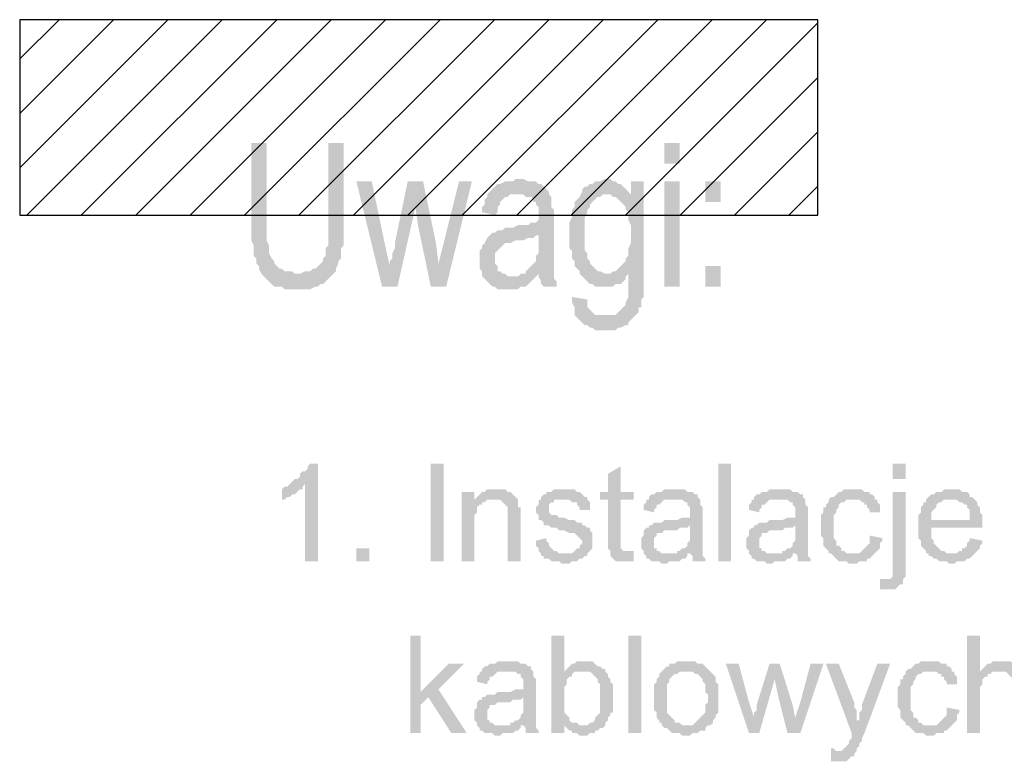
# Model space of a CAD drawing. Header units: millimetres. Extents: x -523 to 1404227, y -783705 to 1038705.
# Tile 323 of 508: x 514514 to 516139, y 221401 to 222625. Entities that reach past the tile are written whole.
import ezdxf

# ---------------------------------------------------------------- set-up
doc = ezdxf.new("R2010")
doc.units = ezdxf.units.MM
doc.linetypes.add('ACAD_ISO08W100', pattern=[36, 24, -3, 6, -3])
doc.layers.add('!!ELEKTRYKA', color=7, linetype='Continuous')

msp = doc.modelspace()

# ---------------------------------------------------------------- hatches: boundary and pattern name
at = {"layer": '!!ELEKTRYKA', "ltscale": 100}
h = msp.add_hatch(dxfattribs=at)
h.set_pattern_fill('ANSI31', color=252, scale=20)
h.set_pattern_definition([(45, (260716.517, 193448.47), (-44.90128, 44.90128), [])])
h.paths.add_polyline_path([(515830.98, 222625.05), (514514.25, 222625.05), (514514.25, 222302.58), (515830.98, 222302.58)])
at = {"layer": '!!ELEKTRYKA', "linetype": 'ACAD_ISO08W100'}
for points in [[(514921.58, 222421.63), (514896.17, 222421.63), (514896.17, 222260.76), (514900.41, 222252.29), (514900.41, 222248.06), (514900.41, 222239.59), (514900.41, 222235.36), (514904.64, 222231.13), (514904.64, 222222.66), (514904.64, 222222.66), (514908.88, 222218.42), (514908.88, 222214.19), (514913.11, 222205.72), (514972.38, 222205.72), (514968.14, 222205.72), (514963.91, 222209.96), (514955.44, 222209.96), (514951.21, 222209.96), (514946.98, 222214.19), (514942.74, 222214.19), (514938.51, 222218.42), (514934.28, 222222.66), (514934.28, 222226.89), (514930.04, 222231.13), (514925.81, 222239.59), (514925.81, 222243.83), (514925.81, 222248.06), (514925.81, 222252.29), (514921.58, 222260.76), (514921.58, 222269.23), (514921.58, 222277.69), (514921.58, 222286.16)], [(515048.58, 222421.63), (515023.18, 222421.63), (515023.18, 222252.29), (515018.94, 222248.06), (515018.94, 222239.59), (515018.94, 222235.36), (515014.71, 222231.13), (515014.71, 222226.89), (515010.48, 222222.66), (515010.48, 222222.66), (515006.24, 222218.42), (515002.01, 222214.19), (514997.78, 222214.19), (514993.54, 222209.96), (514989.31, 222209.96), (514985.08, 222209.96), (514976.61, 222205.72), (514972.38, 222205.72), (514913.11, 222205.72), (514917.34, 222201.49), (514921.58, 222197.26), (514925.81, 222193.02), (514930.04, 222188.79), (514930.04, 222188.79), (514934.28, 222184.56), (514938.51, 222184.56), (514946.98, 222184.56), (514951.21, 222180.32), (514955.44, 222180.32), (514959.68, 222180.32), (514968.14, 222180.32), (514972.38, 222180.32), (514976.61, 222180.32), (514985.08, 222180.32), (514989.31, 222180.32), (514993.54, 222180.32), (515002.01, 222184.56), (515006.24, 222184.56), (515010.48, 222188.79), (515014.71, 222188.79), (515018.94, 222193.02), (515018.94, 222193.02), (515023.18, 222197.26), (515027.41, 222201.49), (515031.65, 222205.72), (515035.88, 222209.96), (515035.88, 222214.19), (515040.11, 222222.66), (515040.11, 222226.89), (515044.35, 222231.13), (515044.35, 222235.36), (515044.35, 222239.59), (515044.35, 222248.06), (515048.58, 222252.29), (515048.58, 222260.76), (515048.58, 222269.23), (515048.58, 222277.69), (515048.58, 222286.16)], [(515095.15, 222358.13), (515069.75, 222358.13), (515112.08, 222184.56), (515124.78, 222218.42), (515116.31, 222256.53)], [(515179.82, 222358.13), (515154.41, 222358.13), (515133.25, 222256.53), (515133.25, 222248.06), (515129.01, 222239.59), (515129.01, 222231.13), (515124.78, 222226.89), (515124.78, 222222.66), (515124.78, 222218.42), (515112.08, 222184.56), (515137.48, 222184.56), (515167.12, 222315.79)], [(515179.82, 222358.13), (515167.12, 222315.79), (515171.35, 222286.16), (515192.52, 222184.56), (515205.22, 222222.66), (515200.98, 222256.53)], [(515260.25, 222358.13), (515239.08, 222358.13), (515213.68, 222256.53), (515205.22, 222222.66), (515192.52, 222184.56), (515217.92, 222184.56)], [(515340.69, 222362.36), (515340.69, 222362.36), (515332.22, 222362.36), (515327.99, 222358.13), (515323.75, 222358.13), (515319.52, 222358.13), (515315.29, 222358.13), (515306.82, 222353.89), (515302.59, 222353.89), (515298.35, 222349.66), (515294.12, 222345.43), (515289.88, 222341.19), (515285.65, 222336.96), (515336.45, 222336.96), (515340.69, 222336.96), (515344.92, 222336.96), (515349.15, 222332.73), (515357.62, 222332.73), (515361.85, 222328.49), (515361.85, 222324.26), (515366.09, 222324.26), (515366.09, 222320.03), (515370.32, 222315.79), (515370.32, 222307.33), (515370.32, 222298.86), (515370.32, 222298.86), (515370.32, 222294.63), (515370.32, 222294.63), (515366.09, 222290.39), (515361.85, 222290.39), (515357.62, 222290.39), (515353.39, 222286.16), (515349.15, 222286.16), (515340.69, 222286.16), (515336.45, 222286.16), (515327.99, 222281.93), (515323.75, 222281.93), (515315.29, 222281.93), (515311.05, 222277.69), (515306.82, 222277.69), (515302.59, 222277.69), (515298.35, 222273.46), (515294.12, 222273.46), (515370.32, 222269.23), (515370.32, 222260.76), (515370.32, 222256.53), (515370.32, 222248.06), (515370.32, 222239.59), (515366.09, 222235.36), (515366.09, 222231.13), (515366.09, 222226.89), (515361.85, 222222.66), (515357.62, 222218.42), (515353.39, 222214.19), (515349.15, 222209.96), (515349.15, 222205.72), (515340.69, 222205.72), (515370.32, 222205.72), (515370.32, 222201.49), (515374.55, 222193.02), (515374.55, 222188.79), (515378.79, 222184.56), (515399.95, 222184.56), (515399.95, 222184.56), (515399.95, 222193.02), (515395.72, 222197.26), (515395.72, 222205.72), (515395.72, 222205.72), (515395.72, 222209.96), (515395.72, 222214.19), (515395.72, 222222.66), (515395.72, 222226.89), (515395.72, 222235.36), (515395.72, 222243.83), (515395.72, 222256.53), (515395.72, 222294.63), (515395.72, 222294.63), (515395.72, 222303.09), (515395.72, 222311.56), (515391.49, 222315.79), (515391.49, 222324.26), (515391.49, 222324.26), (515391.49, 222332.73), (515387.25, 222336.96), (515387.25, 222341.19), (515383.02, 222345.43), (515378.79, 222349.66), (515374.55, 222353.89), (515370.32, 222353.89), (515366.09, 222358.13), (515361.85, 222358.13), (515357.62, 222358.13), (515353.39, 222358.13), (515344.92, 222362.36)], [(515480.39, 222362.36), (515480.39, 222362.36), (515471.92, 222358.13), (515463.46, 222358.13), (515459.22, 222353.89), (515454.99, 222353.89), (515450.76, 222349.66), (515446.52, 222349.66), (515442.29, 222345.43), (515442.29, 222341.19), (515484.62, 222336.96), (515484.62, 222336.96), (515488.86, 222336.96), (515493.09, 222332.73), (515522.72, 222336.96), (515522.72, 222336.96), (515518.49, 222341.19), (515514.26, 222345.43), (515510.02, 222349.66), (515505.79, 222353.89), (515501.56, 222353.89), (515497.32, 222358.13), (515493.09, 222358.13), (515488.86, 222362.36)], [(515543.89, 222358.13), (515522.72, 222358.13), (515522.72, 222336.96), (515493.09, 222332.73), (515497.32, 222332.73), (515501.56, 222328.49), (515505.79, 222324.26), (515510.02, 222320.03), (515514.26, 222315.79), (515514.26, 222311.56), (515518.49, 222307.33), (515518.49, 222298.86), (515518.49, 222294.63), (515522.72, 222286.16), (515522.72, 222281.93), (515522.72, 222273.46), (515522.72, 222264.99), (515522.72, 222256.53), (515518.49, 222248.06), (515518.49, 222243.83), (515518.49, 222235.36), (515514.26, 222231.13), (515514.26, 222226.89), (515510.02, 222222.66), (515505.79, 222218.42), (515501.56, 222214.19), (515497.32, 222209.96), (515493.09, 222209.96), (515488.86, 222205.72), (515484.62, 222205.72), (515543.89, 222205.72)], [(515442.29, 222341.19), (515438.06, 222332.73), (515433.82, 222328.49), (515429.59, 222324.26), (515429.59, 222315.79), (515429.59, 222315.79), (515425.36, 222311.56), (515425.36, 222303.09), (515425.36, 222298.86), (515421.12, 222290.39), (515421.12, 222286.16), (515421.12, 222277.69), (515421.12, 222269.23), (515421.12, 222269.23), (515421.12, 222264.99), (515421.12, 222256.53), (515421.12, 222248.06), (515425.36, 222243.83), (515425.36, 222235.36), (515425.36, 222231.13), (515429.59, 222226.89), (515429.59, 222218.42), (515433.82, 222214.19), (515438.06, 222209.96), (515438.06, 222205.72), (515442.29, 222201.49), (515446.52, 222197.26), (515450.76, 222193.02), (515454.99, 222188.79), (515459.22, 222188.79), (515463.46, 222184.56), (515471.92, 222184.56), (515476.16, 222184.56), (515480.39, 222184.56), (515484.62, 222184.56), (515488.86, 222184.56), (515493.09, 222184.56), (515497.32, 222188.79), (515505.79, 222188.79), (515510.02, 222193.02), (515514.26, 222197.26), (515514.26, 222201.49), (515518.49, 222205.72), (515543.89, 222205.72), (515484.62, 222205.72), (515480.39, 222205.72), (515471.92, 222209.96), (515467.69, 222209.96), (515463.46, 222214.19), (515459.22, 222218.42), (515454.99, 222222.66), (515454.99, 222222.66), (515454.99, 222226.89), (515450.76, 222231.13), (515450.76, 222239.59), (515446.52, 222243.83), (515446.52, 222248.06), (515446.52, 222256.53), (515446.52, 222264.99), (515446.52, 222273.46), (515446.52, 222277.69), (515446.52, 222286.16), (515446.52, 222294.63), (515446.52, 222298.86), (515450.76, 222307.33), (515450.76, 222311.56), (515454.99, 222315.79), (515454.99, 222320.03), (515459.22, 222324.26), (515463.46, 222328.49), (515467.69, 222332.73), (515471.92, 222332.73), (515476.16, 222336.96), (515484.62, 222336.96)], [(515285.65, 222336.96), (515285.65, 222332.73), (515281.42, 222328.49), (515281.42, 222320.03), (515277.18, 222315.79), (515277.18, 222307.33), (515298.35, 222303.09), (515302.59, 222307.33), (515302.59, 222315.79), (515306.82, 222320.03), (515306.82, 222324.26), (515311.05, 222328.49), (515315.29, 222332.73), (515319.52, 222332.73), (515323.75, 222336.96), (515332.22, 222336.96), (515336.45, 222336.96)], [(515294.12, 222273.46), (515289.88, 222269.23), (515289.88, 222269.23), (515285.65, 222264.99), (515281.42, 222256.53), (515277.18, 222252.29), (515277.18, 222248.06), (515272.95, 222243.83), (515272.95, 222235.36), (515272.95, 222226.89), (515272.95, 222226.89), (515272.95, 222222.66), (515272.95, 222214.19), (515277.18, 222209.96), (515277.18, 222201.49), (515281.42, 222197.26), (515285.65, 222193.02), (515285.65, 222193.02), (515289.88, 222188.79), (515294.12, 222184.56), (515298.35, 222184.56), (515302.59, 222180.32), (515311.05, 222180.32), (515315.29, 222180.32), (515319.52, 222180.32), (515327.99, 222180.32), (515332.22, 222180.32), (515336.45, 222180.32), (515340.69, 222184.56), (515344.92, 222184.56), (515349.15, 222184.56), (515353.39, 222188.79), (515357.62, 222193.02), (515361.85, 222197.26), (515366.09, 222201.49), (515327.99, 222201.49), (515323.75, 222201.49), (515319.52, 222201.49), (515315.29, 222205.72), (515311.05, 222205.72), (515306.82, 222209.96), (515302.59, 222209.96), (515302.59, 222218.42), (515298.35, 222222.66), (515298.35, 222231.13), (515298.35, 222231.13), (515298.35, 222239.59), (515302.59, 222243.83), (515302.59, 222243.83), (515306.82, 222248.06), (515311.05, 222252.29), (515315.29, 222256.53), (515319.52, 222256.53), (515323.75, 222256.53), (515332.22, 222260.76), (515332.22, 222260.76), (515340.69, 222260.76), (515344.92, 222260.76), (515353.39, 222264.99), (515357.62, 222264.99), (515361.85, 222264.99), (515366.09, 222269.23), (515370.32, 222269.23)], [(515340.69, 222205.72), (515336.45, 222201.49), (515327.99, 222201.49), (515366.09, 222201.49), (515370.32, 222205.72)], [(515543.89, 222205.72), (515518.49, 222205.72), (515518.49, 222167.62), (515518.49, 222167.62), (515514.26, 222159.16), (515514.26, 222154.92), (515510.02, 222150.69), (515505.79, 222146.46), (515505.79, 222146.46), (515501.56, 222142.22), (515497.32, 222137.99), (515493.09, 222137.99), (515488.86, 222137.99), (515480.39, 222137.99), (515433.82, 222133.76), (515438.06, 222129.52), (515442.29, 222125.29), (515442.29, 222125.29), (515446.52, 222121.06), (515450.76, 222121.06), (515454.99, 222116.82), (515459.22, 222116.82), (515463.46, 222112.59), (515467.69, 222112.59), (515476.16, 222112.59), (515480.39, 222112.59), (515484.62, 222112.59), (515493.09, 222112.59), (515497.32, 222112.59), (515501.56, 222116.82), (515505.79, 222116.82), (515514.26, 222121.06), (515518.49, 222121.06), (515518.49, 222125.29), (515522.72, 222129.52), (515526.96, 222133.76), (515531.19, 222137.99), (515535.42, 222142.22), (515535.42, 222150.69), (515539.66, 222150.69), (515539.66, 222154.92), (515539.66, 222163.39), (515543.89, 222167.62), (515543.89, 222176.09), (515543.89, 222180.32), (515543.89, 222188.79), (515543.89, 222197.26)], [(515425.36, 222167.62), (515425.36, 222159.16), (515429.59, 222150.69), (515429.59, 222137.99), (515433.82, 222133.76), (515480.39, 222137.99), (515476.16, 222137.99), (515471.92, 222137.99), (515463.46, 222137.99), (515459.22, 222142.22), (515454.99, 222146.46), (515454.99, 222146.46), (515450.76, 222150.69), (515450.76, 222159.16), (515450.76, 222163.39)], [(515006.24, 221892.45), (514993.54, 221892.45), (514989.31, 221888.22), (514989.31, 221883.98), (514985.08, 221879.75), (514980.84, 221879.75), (514976.61, 221875.52), (514976.61, 221871.28), (514972.38, 221867.05), (514968.14, 221867.05), (514963.91, 221862.82), (514963.91, 221862.82), (514959.68, 221858.58), (514985.08, 221858.58), (514985.08, 221731.58), (515006.24, 221731.58)], [(515505.79, 221888.22), (515484.62, 221875.52), (515484.62, 221845.88), (515471.92, 221845.88), (515471.92, 221833.18), (515484.62, 221833.18), (515484.62, 221765.45), (515484.62, 221765.45), (515484.62, 221756.98), (515484.62, 221752.75), (515488.86, 221748.51), (515518.49, 221748.51), (515514.26, 221748.51), (515510.02, 221748.51), (515510.02, 221748.51), (515505.79, 221752.75), (515505.79, 221752.75), (515505.79, 221756.98), (515505.79, 221765.45), (515505.79, 221833.18), (515526.96, 221833.18), (515526.96, 221845.88), (515505.79, 221845.88)], [(514959.68, 221858.58), (514955.44, 221854.35), (514951.21, 221854.35), (514946.98, 221850.12), (514946.98, 221833.18), (514946.98, 221833.18), (514951.21, 221833.18), (514955.44, 221837.42), (514959.68, 221837.42), (514963.91, 221841.65), (514968.14, 221841.65), (514968.14, 221841.65), (514972.38, 221845.88), (514976.61, 221850.12), (514980.84, 221850.12), (514980.84, 221854.35), (514985.08, 221858.58)], [(515298.35, 221850.12), (515298.35, 221850.12), (515285.65, 221850.12), (515281.42, 221845.88), (515277.18, 221845.88), (515272.95, 221841.65), (515272.95, 221841.65), (515268.72, 221837.42), (515264.48, 221833.18), (515294.12, 221833.18), (515298.35, 221833.18), (515302.59, 221833.18), (515306.82, 221833.18), (515311.05, 221828.95), (515311.05, 221828.95), (515315.29, 221824.71), (515319.52, 221820.48), (515319.52, 221820.48), (515319.52, 221816.25), (515319.52, 221812.01), (515319.52, 221807.78), (515319.52, 221803.55), (515319.52, 221731.58), (515340.69, 221731.58), (515340.69, 221803.55), (515340.69, 221803.55), (515340.69, 221812.01), (515340.69, 221816.25), (515340.69, 221820.48), (515336.45, 221820.48), (515336.45, 221824.71), (515336.45, 221828.95), (515336.45, 221833.18), (515332.22, 221837.42), (515332.22, 221837.42), (515327.99, 221841.65), (515323.75, 221845.88), (515319.52, 221845.88), (515319.52, 221845.88), (515315.29, 221850.12), (515311.05, 221850.12), (515302.59, 221850.12)], [(515408.42, 221850.12), (515408.42, 221850.12), (515395.72, 221850.12), (515391.49, 221845.88), (515391.49, 221845.88), (515387.25, 221845.88), (515383.02, 221845.88), (515383.02, 221841.65), (515378.79, 221841.65), (515374.55, 221837.42), (515374.55, 221833.18), (515412.65, 221833.18), (515412.65, 221833.18), (515416.89, 221833.18), (515421.12, 221833.18), (515425.36, 221828.95), (515429.59, 221828.95), (515433.82, 221828.95), (515433.82, 221824.71), (515438.06, 221820.48), (515438.06, 221816.25), (515454.99, 221816.25), (515454.99, 221820.48), (515454.99, 221824.71), (515454.99, 221828.95), (515450.76, 221833.18), (515450.76, 221837.42), (515450.76, 221837.42), (515446.52, 221837.42), (515442.29, 221841.65), (515438.06, 221845.88), (515433.82, 221845.88), (515433.82, 221845.88), (515429.59, 221850.12), (515425.36, 221850.12), (515421.12, 221850.12), (515416.89, 221850.12)], [(515594.69, 221850.12), (515594.69, 221850.12), (515577.76, 221850.12), (515573.53, 221845.88), (515569.29, 221845.88), (515565.06, 221845.88), (515560.83, 221841.65), (515556.59, 221841.65), (515552.36, 221837.42), (515552.36, 221833.18), (515590.46, 221833.18), (515594.69, 221833.18), (515598.93, 221833.18), (515603.16, 221833.18), (515607.39, 221833.18), (515611.63, 221828.95), (515615.86, 221828.95), (515615.86, 221824.71), (515615.86, 221824.71), (515620.09, 221820.48), (515620.09, 221816.25), (515620.09, 221812.01), (515620.09, 221812.01), (515620.09, 221803.55), (515620.09, 221803.55), (515615.86, 221803.55), (515611.63, 221803.55), (515611.63, 221803.55), (515607.39, 221803.55), (515598.93, 221799.31), (515594.69, 221799.31), (515590.46, 221799.31), (515586.23, 221799.31), (515577.76, 221799.31), (515573.53, 221795.08), (515569.29, 221795.08), (515569.29, 221795.08), (515565.06, 221795.08), (515560.83, 221795.08), (515556.59, 221790.85), (515620.09, 221790.85), (515620.09, 221782.38), (515620.09, 221778.15), (515620.09, 221773.91), (515620.09, 221769.68), (515620.09, 221765.45), (515615.86, 221761.21), (515615.86, 221761.21), (515615.86, 221756.98), (515611.63, 221752.75), (515607.39, 221752.75), (515603.16, 221748.51), (515598.93, 221748.51), (515598.93, 221744.28), (515620.09, 221744.28), (515620.09, 221744.28), (515624.33, 221740.05), (515624.33, 221735.81), (515624.33, 221731.58), (515645.49, 221731.58), (515645.49, 221731.58), (515645.49, 221735.81), (515641.26, 221740.05), (515641.26, 221744.28), (515641.26, 221748.51), (515641.26, 221748.51), (515641.26, 221752.75), (515641.26, 221756.98), (515641.26, 221761.21), (515641.26, 221765.45), (515641.26, 221773.91), (515641.26, 221778.15), (515641.26, 221807.78), (515641.26, 221807.78), (515641.26, 221812.01), (515641.26, 221816.25), (515641.26, 221820.48), (515637.03, 221824.71), (515637.03, 221824.71), (515637.03, 221828.95), (515637.03, 221833.18), (515632.79, 221837.42), (515632.79, 221841.65), (515628.56, 221841.65), (515624.33, 221845.88), (515620.09, 221845.88), (515615.86, 221845.88), (515611.63, 221850.12), (515607.39, 221850.12), (515603.16, 221850.12), (515598.93, 221850.12)], [(515768.26, 221850.12), (515768.26, 221850.12), (515751.33, 221850.12), (515747.1, 221845.88), (515742.86, 221845.88), (515738.63, 221845.88), (515734.4, 221841.65), (515730.16, 221841.65), (515725.93, 221837.42), (515725.93, 221833.18), (515764.03, 221833.18), (515768.26, 221833.18), (515772.5, 221833.18), (515776.73, 221833.18), (515780.96, 221833.18), (515785.2, 221828.95), (515789.43, 221828.95), (515789.43, 221824.71), (515789.43, 221824.71), (515793.66, 221820.48), (515793.66, 221816.25), (515793.66, 221812.01), (515793.66, 221812.01), (515793.66, 221803.55), (515793.66, 221803.55), (515789.43, 221803.55), (515785.2, 221803.55), (515785.2, 221803.55), (515780.96, 221803.55), (515772.5, 221799.31), (515768.26, 221799.31), (515764.03, 221799.31), (515759.8, 221799.31), (515751.33, 221799.31), (515747.1, 221795.08), (515742.86, 221795.08), (515742.86, 221795.08), (515738.63, 221795.08), (515734.4, 221795.08), (515730.16, 221790.85), (515793.66, 221790.85), (515793.66, 221782.38), (515793.66, 221778.15), (515793.66, 221773.91), (515793.66, 221769.68), (515793.66, 221765.45), (515789.43, 221761.21), (515789.43, 221761.21), (515789.43, 221756.98), (515785.2, 221752.75), (515780.96, 221752.75), (515776.73, 221748.51), (515772.5, 221748.51), (515772.5, 221744.28), (515793.66, 221744.28), (515793.66, 221744.28), (515797.9, 221740.05), (515797.9, 221735.81), (515797.9, 221731.58), (515819.07, 221731.58), (515819.07, 221731.58), (515819.07, 221735.81), (515814.83, 221740.05), (515814.83, 221744.28), (515814.83, 221748.51), (515814.83, 221748.51), (515814.83, 221752.75), (515814.83, 221756.98), (515814.83, 221761.21), (515814.83, 221765.45), (515814.83, 221773.91), (515814.83, 221778.15), (515814.83, 221807.78), (515814.83, 221807.78), (515814.83, 221812.01), (515814.83, 221816.25), (515814.83, 221820.48), (515810.6, 221824.71), (515810.6, 221824.71), (515810.6, 221828.95), (515810.6, 221833.18), (515806.36, 221837.42), (515806.36, 221841.65), (515802.13, 221841.65), (515797.9, 221845.88), (515793.66, 221845.88), (515789.43, 221845.88), (515785.2, 221850.12), (515780.96, 221850.12), (515776.73, 221850.12), (515772.5, 221850.12)], [(515891.03, 221850.12), (515874.1, 221850.12), (515869.87, 221845.88), (515865.63, 221845.88), (515861.4, 221841.65), (515861.4, 221841.65), (515857.17, 221837.42), (515852.93, 221837.42), (515848.7, 221833.18), (515848.7, 221828.95), (515844.47, 221824.71), (515844.47, 221820.48), (515840.23, 221820.48), (515840.23, 221816.25), (515840.23, 221812.01), (515836, 221807.78), (515836, 221803.55), (515836, 221799.31), (515836, 221795.08), (515836, 221790.85), (515836, 221782.38), (515836, 221778.15), (515836, 221773.91), (515840.23, 221769.68), (515840.23, 221765.45), (515840.23, 221761.21), (515840.23, 221756.98), (515844.47, 221752.75), (515844.47, 221752.75), (515848.7, 221748.51), (515848.7, 221744.28), (515886.8, 221744.28), (515886.8, 221744.28), (515882.57, 221744.28), (515878.33, 221744.28), (515874.1, 221748.51), (515869.87, 221748.51), (515869.87, 221752.75), (515865.63, 221756.98), (515865.63, 221756.98), (515861.4, 221756.98), (515861.4, 221761.21), (515861.4, 221765.45), (515857.17, 221769.68), (515857.17, 221773.91), (515857.17, 221778.15), (515857.17, 221782.38), (515857.17, 221790.85), (515857.17, 221790.85), (515857.17, 221795.08), (515857.17, 221799.31), (515857.17, 221803.55), (515857.17, 221807.78), (515861.4, 221812.01), (515861.4, 221816.25), (515865.63, 221820.48), (515865.63, 221824.71), (515865.63, 221824.71), (515869.87, 221828.95), (515874.1, 221828.95), (515878.33, 221833.18), (515882.57, 221833.18), (515886.8, 221833.18), (515891.03, 221833.18), (515924.9, 221833.18), (515924.9, 221837.42), (515920.67, 221841.65), (515916.43, 221841.65), (515916.43, 221845.88), (515912.2, 221845.88), (515907.97, 221845.88), (515903.73, 221850.12), (515899.5, 221850.12), (515895.27, 221850.12)], [(516051.9, 221850.12), (516039.2, 221850.12), (516034.97, 221845.88), (516026.5, 221845.88), (516022.27, 221841.65), (516018.04, 221841.65), (516013.8, 221837.42), (516009.57, 221833.18), (516051.9, 221833.18), (516051.9, 221833.18), (516056.14, 221833.18), (516060.37, 221833.18), (516064.6, 221828.95), (516068.84, 221828.95), (516073.07, 221824.71), (516077.31, 221824.71), (516077.31, 221820.48), (516077.31, 221820.48), (516081.54, 221816.25), (516081.54, 221812.01), (516081.54, 221807.78), (516081.54, 221799.31), (516018.04, 221799.31), (516102.71, 221799.31), (516102.71, 221803.55), (516102.71, 221807.78), (516098.47, 221812.01), (516098.47, 221816.25), (516098.47, 221820.48), (516094.24, 221824.71), (516094.24, 221828.95), (516090.01, 221833.18), (516090.01, 221833.18), (516085.77, 221837.42), (516081.54, 221837.42), (516081.54, 221841.65), (516077.31, 221845.88), (516073.07, 221845.88), (516068.84, 221845.88), (516064.6, 221850.12), (516060.37, 221850.12), (516056.14, 221850.12)], [(515264.48, 221845.88), (515243.32, 221845.88), (515243.32, 221731.58), (515264.48, 221731.58), (515264.48, 221795.08), (515264.48, 221799.31), (515264.48, 221803.55), (515264.48, 221807.78), (515268.72, 221812.01), (515268.72, 221816.25), (515268.72, 221820.48), (515272.95, 221824.71), (515272.95, 221824.71), (515277.18, 221824.71), (515277.18, 221828.95), (515281.42, 221828.95), (515264.48, 221828.95)], [(515975.7, 221845.88), (515954.54, 221845.88), (515954.54, 221706.18), (515954.54, 221706.18), (515954.54, 221706.18), (515950.3, 221701.94), (515946.07, 221701.94), (515971.47, 221701.94), (515975.7, 221706.18), (515975.7, 221710.41), (515975.7, 221714.65), (515975.7, 221718.88), (515975.7, 221727.35)], [(515264.48, 221833.18), (515264.48, 221828.95), (515281.42, 221828.95), (515285.65, 221833.18), (515289.88, 221833.18), (515294.12, 221833.18)], [(515374.55, 221833.18), (515370.32, 221833.18), (515370.32, 221824.71), (515366.09, 221820.48), (515366.09, 221816.25), (515366.09, 221812.01), (515370.32, 221807.78), (515370.32, 221803.55), (515370.32, 221799.31), (515374.55, 221799.31), (515378.79, 221795.08), (515378.79, 221790.85), (515383.02, 221790.85), (515383.02, 221790.85), (515387.25, 221790.85), (515391.49, 221786.61), (515395.72, 221786.61), (515399.95, 221786.61), (515404.19, 221782.38), (515408.42, 221782.38), (515412.65, 221782.38), (515421.12, 221778.15), (515425.36, 221778.15), (515429.59, 221778.15), (515433.82, 221773.91), (515433.82, 221773.91), (515438.06, 221769.68), (515438.06, 221769.68), (515442.29, 221765.45), (515442.29, 221761.21), (515438.06, 221756.98), (515438.06, 221752.75), (515433.82, 221752.75), (515429.59, 221748.51), (515429.59, 221748.51), (515425.36, 221744.28), (515421.12, 221744.28), (515412.65, 221744.28), (515374.55, 221744.28), (515374.55, 221740.05), (515378.79, 221740.05), (515378.79, 221735.81), (515383.02, 221735.81), (515387.25, 221735.81), (515391.49, 221731.58), (515395.72, 221731.58), (515399.95, 221731.58), (515404.19, 221731.58), (515408.42, 221727.35), (515412.65, 221727.35), (515416.89, 221727.35), (515421.12, 221727.35), (515425.36, 221731.58), (515429.59, 221731.58), (515433.82, 221731.58), (515438.06, 221735.81), (515442.29, 221735.81), (515446.52, 221740.05), (515450.76, 221740.05), (515450.76, 221744.28), (515454.99, 221748.51), (515454.99, 221748.51), (515459.22, 221752.75), (515459.22, 221756.98), (515459.22, 221761.21), (515459.22, 221765.45), (515459.22, 221765.45), (515459.22, 221769.68), (515459.22, 221773.91), (515459.22, 221778.15), (515454.99, 221782.38), (515454.99, 221786.61), (515450.76, 221786.61), (515446.52, 221790.85), (515442.29, 221790.85), (515442.29, 221795.08), (515438.06, 221795.08), (515433.82, 221795.08), (515429.59, 221799.31), (515425.36, 221799.31), (515421.12, 221799.31), (515412.65, 221803.55), (515412.65, 221803.55), (515408.42, 221803.55), (515404.19, 221803.55), (515399.95, 221807.78), (515395.72, 221807.78), (515395.72, 221807.78), (515391.49, 221807.78), (515387.25, 221812.01), (515387.25, 221816.25), (515387.25, 221820.48), (515387.25, 221820.48), (515387.25, 221824.71), (515391.49, 221828.95), (515395.72, 221828.95), (515395.72, 221833.18), (515399.95, 221833.18), (515408.42, 221833.18), (515412.65, 221833.18)], [(515552.36, 221833.18), (515548.12, 221833.18), (515548.12, 221828.95), (515543.89, 221824.71), (515543.89, 221820.48), (515543.89, 221816.25), (515560.83, 221812.01), (515560.83, 221816.25), (515565.06, 221820.48), (515565.06, 221824.71), (515569.29, 221824.71), (515573.53, 221828.95), (515573.53, 221828.95), (515577.76, 221833.18), (515581.99, 221833.18), (515586.23, 221833.18), (515590.46, 221833.18)], [(515725.93, 221833.18), (515721.7, 221833.18), (515721.7, 221828.95), (515717.46, 221824.71), (515717.46, 221820.48), (515717.46, 221816.25), (515734.4, 221812.01), (515734.4, 221816.25), (515738.63, 221820.48), (515738.63, 221824.71), (515742.86, 221824.71), (515747.1, 221828.95), (515747.1, 221828.95), (515751.33, 221833.18), (515755.56, 221833.18), (515759.8, 221833.18), (515764.03, 221833.18)], [(515924.9, 221833.18), (515891.03, 221833.18), (515899.5, 221833.18), (515903.73, 221828.95), (515907.97, 221828.95), (515907.97, 221824.71), (515912.2, 221824.71), (515912.2, 221820.48), (515916.43, 221816.25), (515916.43, 221812.01), (515933.37, 221812.01), (515933.37, 221816.25), (515933.37, 221820.48), (515933.37, 221824.71), (515929.13, 221828.95), (515929.13, 221833.18)], [(516009.57, 221833.18), (516009.57, 221833.18), (516009.57, 221828.95), (516005.34, 221828.95), (516005.34, 221824.71), (516001.1, 221820.48), (516001.1, 221816.25), (516001.1, 221812.01), (515996.87, 221807.78), (515996.87, 221803.55), (515996.87, 221799.31), (515996.87, 221795.08), (515996.87, 221786.61), (515996.87, 221782.38), (515996.87, 221778.15), (515996.87, 221773.91), (515996.87, 221769.68), (516001.1, 221765.45), (516001.1, 221761.21), (516001.1, 221756.98), (516005.34, 221752.75), (516005.34, 221752.75), (516009.57, 221748.51), (516009.57, 221744.28), (516051.9, 221744.28), (516051.9, 221744.28), (516047.67, 221744.28), (516043.44, 221744.28), (516039.2, 221748.51), (516034.97, 221748.51), (516030.74, 221752.75), (516026.5, 221756.98), (516026.5, 221756.98), (516026.5, 221756.98), (516022.27, 221761.21), (516022.27, 221765.45), (516018.04, 221769.68), (516018.04, 221773.91), (516018.04, 221778.15), (516018.04, 221786.61), (516102.71, 221786.61), (516102.71, 221786.61), (516102.71, 221790.85), (516102.71, 221795.08), (516102.71, 221799.31), (516018.04, 221799.31), (516018.04, 221799.31), (516018.04, 221807.78), (516018.04, 221812.01), (516022.27, 221816.25), (516022.27, 221816.25), (516026.5, 221820.48), (516026.5, 221824.71), (516030.74, 221828.95), (516034.97, 221828.95), (516039.2, 221833.18), (516043.44, 221833.18), (516047.67, 221833.18), (516051.9, 221833.18)], [(515556.59, 221790.85), (515552.36, 221790.85), (515552.36, 221786.61), (515548.12, 221786.61), (515543.89, 221782.38), (515543.89, 221778.15), (515543.89, 221773.91), (515539.66, 221769.68), (515539.66, 221765.45), (515539.66, 221761.21), (515539.66, 221761.21), (515539.66, 221756.98), (515539.66, 221752.75), (515543.89, 221748.51), (515543.89, 221744.28), (515548.12, 221740.05), (515548.12, 221740.05), (515548.12, 221735.81), (515552.36, 221735.81), (515556.59, 221731.58), (515560.83, 221731.58), (515565.06, 221731.58), (515569.29, 221731.58), (515573.53, 221727.35), (515577.76, 221727.35), (515581.99, 221727.35), (515586.23, 221731.58), (515590.46, 221731.58), (515594.69, 221731.58), (515598.93, 221731.58), (515603.16, 221731.58), (515607.39, 221735.81), (515611.63, 221735.81), (515615.86, 221740.05), (515615.86, 221744.28), (515581.99, 221744.28), (515581.99, 221744.28), (515577.76, 221744.28), (515573.53, 221744.28), (515569.29, 221748.51), (515565.06, 221748.51), (515565.06, 221752.75), (515560.83, 221752.75), (515560.83, 221756.98), (515560.83, 221761.21), (515560.83, 221765.45), (515560.83, 221769.68), (515565.06, 221773.91), (515565.06, 221773.91), (515565.06, 221778.15), (515569.29, 221778.15), (515573.53, 221778.15), (515577.76, 221782.38), (515581.99, 221782.38), (515586.23, 221782.38), (515590.46, 221782.38), (515594.69, 221782.38), (515598.93, 221782.38), (515603.16, 221786.61), (515607.39, 221786.61), (515611.63, 221786.61), (515615.86, 221786.61), (515620.09, 221790.85)], [(515730.16, 221790.85), (515725.93, 221790.85), (515725.93, 221786.61), (515721.7, 221786.61), (515717.46, 221782.38), (515717.46, 221778.15), (515717.46, 221773.91), (515713.23, 221769.68), (515713.23, 221765.45), (515713.23, 221761.21), (515713.23, 221761.21), (515713.23, 221756.98), (515713.23, 221752.75), (515717.46, 221748.51), (515717.46, 221744.28), (515721.7, 221740.05), (515721.7, 221740.05), (515721.7, 221735.81), (515725.93, 221735.81), (515730.16, 221731.58), (515734.4, 221731.58), (515738.63, 221731.58), (515742.86, 221731.58), (515747.1, 221727.35), (515751.33, 221727.35), (515755.56, 221727.35), (515759.8, 221731.58), (515764.03, 221731.58), (515768.26, 221731.58), (515772.5, 221731.58), (515776.73, 221731.58), (515780.96, 221735.81), (515785.2, 221735.81), (515789.43, 221740.05), (515789.43, 221744.28), (515755.56, 221744.28), (515755.56, 221744.28), (515751.33, 221744.28), (515747.1, 221744.28), (515742.86, 221748.51), (515738.63, 221748.51), (515738.63, 221752.75), (515734.4, 221752.75), (515734.4, 221756.98), (515734.4, 221761.21), (515734.4, 221765.45), (515734.4, 221769.68), (515738.63, 221773.91), (515738.63, 221773.91), (515738.63, 221778.15), (515742.86, 221778.15), (515747.1, 221778.15), (515751.33, 221782.38), (515755.56, 221782.38), (515759.8, 221782.38), (515764.03, 221782.38), (515768.26, 221782.38), (515772.5, 221782.38), (515776.73, 221786.61), (515780.96, 221786.61), (515785.2, 221786.61), (515789.43, 221786.61), (515793.66, 221790.85)], [(515383.02, 221769.68), (515366.09, 221765.45), (515366.09, 221765.45), (515366.09, 221756.98), (515370.32, 221752.75), (515370.32, 221748.51), (515374.55, 221744.28), (515412.65, 221744.28), (515412.65, 221744.28), (515408.42, 221744.28), (515404.19, 221744.28), (515399.95, 221748.51), (515395.72, 221748.51), (515391.49, 221752.75), (515391.49, 221752.75), (515387.25, 221756.98), (515387.25, 221761.21), (515383.02, 221765.45)], [(515916.43, 221773.91), (515916.43, 221761.21), (515912.2, 221756.98), (515912.2, 221756.98), (515907.97, 221752.75), (515903.73, 221748.51), (515903.73, 221748.51), (515899.5, 221744.28), (515895.27, 221744.28), (515886.8, 221744.28), (515848.7, 221744.28), (515852.93, 221744.28), (515857.17, 221740.05), (515861.4, 221735.81), (515861.4, 221735.81), (515865.63, 221731.58), (515869.87, 221731.58), (515874.1, 221731.58), (515878.33, 221731.58), (515882.57, 221727.35), (515891.03, 221727.35), (515895.27, 221727.35), (515899.5, 221731.58), (515903.73, 221731.58), (515907.97, 221731.58), (515912.2, 221731.58), (515912.2, 221735.81), (515916.43, 221735.81), (515920.67, 221740.05), (515920.67, 221740.05), (515924.9, 221744.28), (515929.13, 221748.51), (515929.13, 221748.51), (515933.37, 221752.75), (515933.37, 221756.98), (515933.37, 221761.21), (515937.6, 221765.45), (515937.6, 221769.68)], [(516081.54, 221769.68), (516081.54, 221765.45), (516077.31, 221761.21), (516077.31, 221756.98), (516073.07, 221752.75), (516068.84, 221752.75), (516068.84, 221748.51), (516064.6, 221748.51), (516060.37, 221744.28), (516056.14, 221744.28), (516051.9, 221744.28), (516009.57, 221744.28), (516013.8, 221744.28), (516013.8, 221740.05), (516018.04, 221740.05), (516022.27, 221735.81), (516026.5, 221735.81), (516030.74, 221731.58), (516034.97, 221731.58), (516039.2, 221731.58), (516043.44, 221731.58), (516047.67, 221727.35), (516051.9, 221727.35), (516056.14, 221727.35), (516060.37, 221731.58), (516064.6, 221731.58), (516068.84, 221731.58), (516073.07, 221731.58), (516077.31, 221735.81), (516081.54, 221735.81), (516085.77, 221740.05), (516085.77, 221740.05), (516090.01, 221744.28), (516094.24, 221748.51), (516094.24, 221748.51), (516098.47, 221752.75), (516098.47, 221756.98), (516102.71, 221761.21), (516102.71, 221765.45)], [(515526.96, 221748.51), (515488.86, 221748.51), (515488.86, 221744.28), (515488.86, 221744.28), (515488.86, 221740.05), (515493.09, 221735.81), (515497.32, 221731.58), (515501.56, 221731.58), (515501.56, 221731.58), (515510.02, 221731.58), (515514.26, 221731.58), (515514.26, 221731.58), (515518.49, 221731.58), (515522.72, 221731.58), (515526.96, 221731.58)], [(515933.37, 221701.94), (515933.37, 221685.01), (515933.37, 221685.01), (515958.77, 221685.01), (515963, 221689.24), (515963, 221689.24), (515967.24, 221693.48), (515971.47, 221693.48), (515971.47, 221697.71), (515971.47, 221701.94), (515946.07, 221701.94), (515946.07, 221701.94), (515941.83, 221701.94)], [(515175.58, 221608.81), (515158.65, 221608.81), (515158.65, 221447.94), (515175.58, 221447.94), (515175.58, 221494.51), (515188.28, 221507.21), (515175.58, 221515.67)], [(515412.65, 221608.81), (515391.49, 221608.81), (515391.49, 221447.94), (515412.65, 221447.94), (515412.65, 221460.64), (515433.82, 221464.87), (515429.59, 221464.87), (515425.36, 221464.87), (515421.12, 221469.11), (515421.12, 221473.34), (515416.89, 221477.57), (515416.89, 221477.57), (515412.65, 221481.81), (515412.65, 221486.04), (515412.65, 221490.27), (515412.65, 221494.51), (515412.65, 221502.97), (515412.65, 221507.21), (515412.65, 221511.44), (515412.65, 221515.67), (515412.65, 221519.91), (515412.65, 221524.14), (515416.89, 221528.37), (515416.89, 221532.61), (515416.89, 221536.84), (515421.12, 221541.07), (515425.36, 221541.07), (515425.36, 221545.31), (515429.59, 221549.54), (515433.82, 221549.54), (515438.06, 221549.54), (515442.29, 221549.54), (515412.65, 221549.54)], [(516098.47, 221608.81), (516077.31, 221608.81), (516077.31, 221447.94), (516098.47, 221447.94), (516098.47, 221511.44), (516098.47, 221515.67), (516098.47, 221519.91), (516098.47, 221524.14), (516102.71, 221528.37), (516102.71, 221532.61), (516102.71, 221536.84), (516106.94, 221541.07), (516111.17, 221541.07), (516111.17, 221545.31), (516115.41, 221545.31), (516119.64, 221549.54), (516123.87, 221549.54), (516128.11, 221549.54), (516098.47, 221549.54)], [(515247.55, 221562.24), (515222.15, 221562.24), (515175.58, 221515.67), (515188.28, 221507.21), (515226.38, 221447.94), (515251.78, 221447.94), (515205.22, 221519.91)], [(515319.52, 221566.47), (515319.52, 221566.47), (515302.59, 221566.47), (515298.35, 221562.24), (515294.12, 221562.24), (515289.88, 221562.24), (515285.65, 221558.01), (515281.42, 221558.01), (515277.18, 221553.77), (515277.18, 221549.54), (515315.29, 221549.54), (515319.52, 221549.54), (515323.75, 221549.54), (515327.99, 221549.54), (515332.22, 221549.54), (515336.45, 221545.31), (515340.69, 221545.31), (515340.69, 221541.07), (515340.69, 221541.07), (515344.92, 221536.84), (515344.92, 221532.61), (515344.92, 221528.37), (515344.92, 221528.37), (515344.92, 221519.91), (515344.92, 221519.91), (515340.69, 221519.91), (515336.45, 221519.91), (515336.45, 221519.91), (515332.22, 221519.91), (515323.75, 221515.67), (515319.52, 221515.67), (515315.29, 221515.67), (515311.05, 221515.67), (515302.59, 221515.67), (515298.35, 221511.44), (515294.12, 221511.44), (515294.12, 221511.44), (515289.88, 221511.44), (515285.65, 221511.44), (515281.42, 221507.21), (515344.92, 221507.21), (515344.92, 221498.74), (515344.92, 221494.51), (515344.92, 221490.27), (515344.92, 221486.04), (515344.92, 221481.81), (515340.69, 221477.57), (515340.69, 221477.57), (515340.69, 221473.34), (515336.45, 221469.11), (515332.22, 221469.11), (515327.99, 221464.87), (515323.75, 221464.87), (515323.75, 221460.64), (515344.92, 221460.64), (515344.92, 221460.64), (515349.15, 221456.41), (515349.15, 221452.17), (515349.15, 221447.94), (515370.32, 221447.94), (515370.32, 221447.94), (515370.32, 221452.17), (515366.09, 221456.41), (515366.09, 221460.64), (515366.09, 221464.87), (515366.09, 221464.87), (515366.09, 221469.11), (515366.09, 221473.34), (515366.09, 221477.57), (515366.09, 221481.81), (515366.09, 221490.27), (515366.09, 221494.51), (515366.09, 221524.14), (515366.09, 221524.14), (515366.09, 221528.37), (515366.09, 221532.61), (515366.09, 221536.84), (515361.85, 221541.07), (515361.85, 221541.07), (515361.85, 221545.31), (515361.85, 221549.54), (515357.62, 221553.77), (515357.62, 221558.01), (515353.39, 221558.01), (515349.15, 221562.24), (515344.92, 221562.24), (515340.69, 221562.24), (515336.45, 221566.47), (515332.22, 221566.47), (515327.99, 221566.47), (515323.75, 221566.47)], [(515446.52, 221566.47), (515433.82, 221566.47), (515429.59, 221562.24), (515425.36, 221562.24), (515421.12, 221558.01), (515421.12, 221558.01), (515416.89, 221553.77), (515412.65, 221549.54), (515442.29, 221549.54), (515446.52, 221549.54), (515450.76, 221549.54), (515454.99, 221549.54), (515459.22, 221545.31), (515463.46, 221541.07), (515463.46, 221541.07), (515463.46, 221541.07), (515467.69, 221536.84), (515467.69, 221532.61), (515471.92, 221528.37), (515471.92, 221524.14), (515471.92, 221519.91), (515471.92, 221515.67), (515471.92, 221511.44), (515471.92, 221507.21), (515471.92, 221507.21), (515471.92, 221498.74), (515471.92, 221494.51), (515471.92, 221490.27), (515471.92, 221486.04), (515471.92, 221481.81), (515467.69, 221477.57), (515467.69, 221477.57), (515463.46, 221473.34), (515463.46, 221469.11), (515459.22, 221464.87), (515454.99, 221464.87), (515450.76, 221460.64), (515446.52, 221460.64), (515442.29, 221460.64), (515412.65, 221460.64), (515416.89, 221456.41), (515421.12, 221452.17), (515425.36, 221452.17), (515425.36, 221447.94), (515429.59, 221447.94), (515433.82, 221447.94), (515438.06, 221443.7), (515442.29, 221443.7), (515446.52, 221443.7), (515450.76, 221443.7), (515454.99, 221447.94), (515459.22, 221447.94), (515463.46, 221447.94), (515463.46, 221452.17), (515467.69, 221452.17), (515471.92, 221456.41), (515476.16, 221456.41), (515480.39, 221460.64), (515480.39, 221460.64), (515480.39, 221464.87), (515484.62, 221469.11), (515484.62, 221473.34), (515488.86, 221477.57), (515488.86, 221481.81), (515493.09, 221481.81), (515493.09, 221490.27), (515493.09, 221494.51), (515493.09, 221498.74), (515493.09, 221502.97), (515493.09, 221507.21), (515493.09, 221507.21), (515493.09, 221515.67), (515493.09, 221519.91), (515493.09, 221524.14), (515493.09, 221528.37), (515488.86, 221532.61), (515488.86, 221532.61), (515488.86, 221536.84), (515484.62, 221541.07), (515484.62, 221545.31), (515480.39, 221549.54), (515480.39, 221553.77), (515476.16, 221553.77), (515471.92, 221558.01), (515467.69, 221558.01), (515463.46, 221562.24), (515463.46, 221562.24), (515459.22, 221566.47), (515454.99, 221566.47), (515450.76, 221566.47)], [(515615.86, 221566.47), (515615.86, 221566.47), (515598.93, 221566.47), (515594.69, 221562.24), (515590.46, 221562.24), (515586.23, 221562.24), (515586.23, 221558.01), (515581.99, 221558.01), (515577.76, 221553.77), (515577.76, 221553.77), (515573.53, 221549.54), (515615.86, 221549.54), (515615.86, 221549.54), (515620.09, 221549.54), (515624.33, 221549.54), (515628.56, 221545.31), (515632.79, 221545.31), (515637.03, 221541.07), (515637.03, 221541.07), (515641.26, 221536.84), (515641.26, 221532.61), (515645.49, 221528.37), (515645.49, 221524.14), (515645.49, 221519.91), (515645.49, 221515.67), (515649.73, 221511.44), (515649.73, 221507.21), (515649.73, 221507.21), (515649.73, 221498.74), (515645.49, 221494.51), (515645.49, 221490.27), (515645.49, 221486.04), (515645.49, 221481.81), (515641.26, 221477.57), (515641.26, 221477.57), (515637.03, 221473.34), (515637.03, 221473.34), (515632.79, 221469.11), (515628.56, 221464.87), (515628.56, 221464.87), (515624.33, 221460.64), (515620.09, 221460.64), (515615.86, 221460.64), (515573.53, 221460.64), (515577.76, 221456.41), (515581.99, 221456.41), (515586.23, 221452.17), (515586.23, 221452.17), (515590.46, 221447.94), (515594.69, 221447.94), (515598.93, 221447.94), (515603.16, 221447.94), (515607.39, 221443.7), (515615.86, 221443.7), (515615.86, 221443.7), (515620.09, 221443.7), (515624.33, 221447.94), (515628.56, 221447.94), (515632.79, 221447.94), (515637.03, 221452.17), (515641.26, 221452.17), (515645.49, 221452.17), (515645.49, 221456.41), (515649.73, 221460.64), (515653.96, 221460.64), (515658.19, 221464.87), (515658.19, 221469.11), (515662.43, 221473.34), (515662.43, 221473.34), (515662.43, 221477.57), (515666.66, 221481.81), (515666.66, 221481.81), (515666.66, 221486.04), (515666.66, 221490.27), (515666.66, 221498.74), (515666.66, 221502.97), (515666.66, 221507.21), (515666.66, 221511.44), (515666.66, 221515.67), (515666.66, 221519.91), (515666.66, 221524.14), (515666.66, 221528.37), (515662.43, 221532.61), (515662.43, 221536.84), (515662.43, 221541.07), (515658.19, 221545.31), (515653.96, 221549.54), (515653.96, 221549.54), (515649.73, 221553.77), (515645.49, 221558.01), (515645.49, 221558.01), (515641.26, 221562.24), (515637.03, 221562.24), (515632.79, 221562.24), (515628.56, 221566.47), (515624.33, 221566.47), (515620.09, 221566.47)], [(515700.53, 221562.24), (515679.36, 221562.24), (515717.46, 221447.94), (515725.93, 221473.34), (515717.46, 221498.74)], [(515768.26, 221562.24), (515751.33, 221562.24), (515730.16, 221494.51), (515730.16, 221486.04), (515725.93, 221481.81), (515725.93, 221477.57), (515725.93, 221473.34), (515725.93, 221473.34), (515717.46, 221447.94), (515734.4, 221447.94), (515759.8, 221536.84)], [(515768.26, 221562.24), (515759.8, 221536.84), (515764.03, 221515.67), (515780.96, 221447.94), (515793.66, 221473.34), (515789.43, 221494.51)], [(515840.23, 221562.24), (515819.07, 221562.24), (515802.13, 221498.74), (515793.66, 221473.34), (515780.96, 221447.94), (515802.13, 221447.94)], [(515865.63, 221562.24), (515844.47, 221562.24), (515886.8, 221447.94), (515899.5, 221469.11), (515895.27, 221469.11), (515895.27, 221477.57), (515895.27, 221481.81), (515895.27, 221486.04), (515891.03, 221490.27), (515891.03, 221494.51), (515891.03, 221498.74)], [(515950.3, 221562.24), (515929.13, 221562.24), (515903.73, 221494.51), (515903.73, 221494.51), (515903.73, 221490.27), (515903.73, 221486.04), (515899.5, 221481.81), (515899.5, 221477.57), (515899.5, 221473.34), (515899.5, 221469.11), (515886.8, 221447.94), (515886.8, 221447.94), (515886.8, 221443.7), (515886.8, 221439.47), (515882.57, 221435.24), (515882.57, 221431), (515878.33, 221426.77), (515878.33, 221426.77), (515878.33, 221426.77), (515874.1, 221422.54), (515874.1, 221422.54), (515869.87, 221418.3), (515861.4, 221418.3), (515895.27, 221418.3), (515895.27, 221422.54), (515895.27, 221422.54), (515899.5, 221426.77), (515899.5, 221431), (515903.73, 221435.24), (515903.73, 221439.47), (515907.97, 221447.94)], [(516018.04, 221566.47), (516001.1, 221566.47), (515996.87, 221562.24), (515992.64, 221562.24), (515988.4, 221558.01), (515988.4, 221558.01), (515984.17, 221553.77), (515979.94, 221553.77), (515975.7, 221549.54), (515975.7, 221545.31), (515971.47, 221541.07), (515971.47, 221536.84), (515967.24, 221536.84), (515967.24, 221532.61), (515967.24, 221528.37), (515963, 221524.14), (515963, 221519.91), (515963, 221515.67), (515963, 221511.44), (515963, 221507.21), (515963, 221498.74), (515963, 221494.51), (515963, 221490.27), (515967.24, 221486.04), (515967.24, 221481.81), (515967.24, 221477.57), (515967.24, 221473.34), (515971.47, 221469.11), (515971.47, 221469.11), (515975.7, 221464.87), (515975.7, 221460.64), (516013.8, 221460.64), (516013.8, 221460.64), (516009.57, 221460.64), (516005.34, 221460.64), (516001.1, 221464.87), (515996.87, 221464.87), (515996.87, 221469.11), (515992.64, 221473.34), (515992.64, 221473.34), (515988.4, 221473.34), (515988.4, 221477.57), (515988.4, 221481.81), (515984.17, 221486.04), (515984.17, 221490.27), (515984.17, 221494.51), (515984.17, 221498.74), (515984.17, 221507.21), (515984.17, 221507.21), (515984.17, 221511.44), (515984.17, 221515.67), (515984.17, 221519.91), (515984.17, 221524.14), (515988.4, 221528.37), (515988.4, 221532.61), (515992.64, 221536.84), (515992.64, 221541.07), (515992.64, 221541.07), (515996.87, 221545.31), (516001.1, 221545.31), (516005.34, 221549.54), (516009.57, 221549.54), (516013.8, 221549.54), (516018.04, 221549.54), (516051.9, 221549.54), (516051.9, 221553.77), (516047.67, 221558.01), (516043.44, 221558.01), (516043.44, 221562.24), (516039.2, 221562.24), (516034.97, 221562.24), (516030.74, 221566.47), (516026.5, 221566.47), (516022.27, 221566.47)], [(516132.34, 221566.47), (516132.34, 221566.47), (516119.64, 221566.47), (516115.41, 221562.24), (516111.17, 221562.24), (516106.94, 221558.01), (516106.94, 221558.01), (516102.71, 221553.77), (516098.47, 221549.54), (516128.11, 221549.54), (516132.34, 221549.54), (516136.57, 221549.54), (516140.81, 221549.54), (516145.04, 221545.31), (516149.27, 221541.07), (516149.27, 221541.07), (516149.27, 221541.07), (516153.51, 221536.84), (516153.51, 221532.61), (516153.51, 221528.37), (516153.51, 221519.91), (516153.51, 221447.94), (516174.67, 221447.94), (516174.67, 221519.91), (516174.67, 221528.37), (516174.67, 221532.61), (516174.67, 221536.84), (516170.44, 221541.07), (516170.44, 221545.31), (516170.44, 221545.31), (516170.44, 221549.54), (516166.21, 221553.77), (516161.97, 221558.01), (516161.97, 221558.01), (516157.74, 221562.24), (516153.51, 221562.24), (516153.51, 221562.24), (516149.27, 221566.47), (516145.04, 221566.47), (516136.57, 221566.47)], [(515277.18, 221549.54), (515272.95, 221549.54), (515272.95, 221545.31), (515268.72, 221541.07), (515268.72, 221536.84), (515268.72, 221532.61), (515285.65, 221528.37), (515285.65, 221532.61), (515289.88, 221536.84), (515289.88, 221541.07), (515294.12, 221541.07), (515298.35, 221545.31), (515298.35, 221545.31), (515302.59, 221549.54), (515306.82, 221549.54), (515311.05, 221549.54), (515315.29, 221549.54)], [(515573.53, 221549.54), (515573.53, 221549.54), (515569.29, 221545.31), (515569.29, 221541.07), (515565.06, 221536.84), (515565.06, 221532.61), (515560.83, 221528.37), (515560.83, 221524.14), (515560.83, 221519.91), (515560.83, 221515.67), (515560.83, 221511.44), (515560.83, 221507.21), (515560.83, 221507.21), (515560.83, 221498.74), (515560.83, 221494.51), (515560.83, 221490.27), (515560.83, 221486.04), (515565.06, 221481.81), (515565.06, 221477.57), (515565.06, 221473.34), (515569.29, 221469.11), (515569.29, 221464.87), (515573.53, 221464.87), (515573.53, 221460.64), (515615.86, 221460.64), (515611.63, 221460.64), (515607.39, 221460.64), (515603.16, 221464.87), (515598.93, 221464.87), (515594.69, 221464.87), (515594.69, 221469.11), (515590.46, 221473.34), (515590.46, 221473.34), (515586.23, 221477.57), (515586.23, 221477.57), (515581.99, 221481.81), (515581.99, 221486.04), (515581.99, 221490.27), (515581.99, 221494.51), (515581.99, 221498.74), (515581.99, 221507.21), (515581.99, 221507.21), (515581.99, 221511.44), (515581.99, 221515.67), (515581.99, 221519.91), (515581.99, 221524.14), (515581.99, 221528.37), (515586.23, 221532.61), (515586.23, 221536.84), (515590.46, 221541.07), (515590.46, 221541.07), (515594.69, 221545.31), (515598.93, 221545.31), (515603.16, 221549.54), (515607.39, 221549.54), (515611.63, 221549.54), (515615.86, 221549.54)], [(516051.9, 221549.54), (516018.04, 221549.54), (516026.5, 221549.54), (516030.74, 221545.31), (516034.97, 221545.31), (516034.97, 221541.07), (516039.2, 221541.07), (516039.2, 221536.84), (516043.44, 221532.61), (516043.44, 221528.37), (516060.37, 221528.37), (516060.37, 221532.61), (516060.37, 221536.84), (516060.37, 221541.07), (516056.14, 221545.31), (516056.14, 221549.54)], [(515281.42, 221507.21), (515277.18, 221507.21), (515277.18, 221502.97), (515272.95, 221502.97), (515268.72, 221498.74), (515268.72, 221494.51), (515268.72, 221490.27), (515264.48, 221486.04), (515264.48, 221481.81), (515264.48, 221477.57), (515264.48, 221477.57), (515264.48, 221473.34), (515264.48, 221469.11), (515268.72, 221464.87), (515268.72, 221460.64), (515272.95, 221456.41), (515272.95, 221456.41), (515272.95, 221452.17), (515277.18, 221452.17), (515281.42, 221447.94), (515285.65, 221447.94), (515289.88, 221447.94), (515294.12, 221447.94), (515298.35, 221443.7), (515302.59, 221443.7), (515306.82, 221443.7), (515311.05, 221447.94), (515315.29, 221447.94), (515319.52, 221447.94), (515323.75, 221447.94), (515327.99, 221447.94), (515332.22, 221452.17), (515336.45, 221452.17), (515340.69, 221456.41), (515340.69, 221460.64), (515306.82, 221460.64), (515306.82, 221460.64), (515302.59, 221460.64), (515298.35, 221460.64), (515294.12, 221464.87), (515289.88, 221464.87), (515289.88, 221469.11), (515285.65, 221469.11), (515285.65, 221473.34), (515285.65, 221477.57), (515285.65, 221481.81), (515285.65, 221486.04), (515289.88, 221490.27), (515289.88, 221490.27), (515289.88, 221494.51), (515294.12, 221494.51), (515298.35, 221494.51), (515302.59, 221498.74), (515306.82, 221498.74), (515311.05, 221498.74), (515315.29, 221498.74), (515319.52, 221498.74), (515323.75, 221498.74), (515327.99, 221502.97), (515332.22, 221502.97), (515336.45, 221502.97), (515340.69, 221502.97), (515344.92, 221507.21)], [(516043.44, 221490.27), (516043.44, 221477.57), (516039.2, 221473.34), (516039.2, 221473.34), (516034.97, 221469.11), (516030.74, 221464.87), (516030.74, 221464.87), (516026.5, 221460.64), (516022.27, 221460.64), (516013.8, 221460.64), (515975.7, 221460.64), (515979.94, 221460.64), (515984.17, 221456.41), (515988.4, 221452.17), (515988.4, 221452.17), (515992.64, 221447.94), (515996.87, 221447.94), (516001.1, 221447.94), (516005.34, 221447.94), (516009.57, 221443.7), (516018.04, 221443.7), (516022.27, 221443.7), (516026.5, 221447.94), (516030.74, 221447.94), (516034.97, 221447.94), (516039.2, 221447.94), (516039.2, 221452.17), (516043.44, 221452.17), (516047.67, 221456.41), (516047.67, 221456.41), (516051.9, 221460.64), (516056.14, 221464.87), (516056.14, 221464.87), (516060.37, 221469.11), (516060.37, 221473.34), (516060.37, 221477.57), (516064.6, 221481.81), (516064.6, 221486.04)], [(515433.82, 221464.87), (515412.65, 221460.64), (515412.65, 221460.64), (515442.29, 221460.64), (515438.06, 221460.64)], [(515852.93, 221422.54), (515852.93, 221401.37), (515878.33, 221401.37), (515882.57, 221405.6), (515882.57, 221405.6), (515886.8, 221409.84), (515891.03, 221409.84), (515891.03, 221414.07), (515895.27, 221418.3), (515861.4, 221418.3), (515861.4, 221418.3), (515857.17, 221422.54)]]:
    msp.add_hatch(color=7, dxfattribs=at).paths.add_polyline_path(points)

# ---------------------------------------------------------------- linework, layer by layer
at = {"layer": '!!ELEKTRYKA', "color": 252, "ltscale": 100}
msp.add_lwpolyline([(514514.25, 222302.58), (515830.98, 222302.58), (515830.98, 222625.05), (514514.25, 222625.05)], close=True, dxfattribs=at)
at = {"layer": '!!ELEKTRYKA', "color": 7, "linetype": 'ACAD_ISO08W100', "lineweight": -3}
for points in [[(515603.16, 222387.76), (515603.16, 222421.63), (515577.76, 222387.76), (515577.76, 222421.63)], [(515603.16, 222184.56), (515603.16, 222358.13), (515577.76, 222184.56), (515577.76, 222358.13)], [(515670.89, 222324.26), (515670.89, 222358.13), (515645.49, 222324.26), (515645.49, 222358.13)], [(515670.89, 222184.56), (515670.89, 222218.42), (515645.49, 222184.56), (515645.49, 222218.42)], [(515192.52, 221731.58), (515192.52, 221892.45), (515213.68, 221731.58), (515213.68, 221892.45)], [(515666.66, 221731.58), (515666.66, 221892.45), (515687.83, 221731.58), (515687.83, 221892.45)], [(515975.7, 221867.05), (515975.7, 221892.45), (515954.54, 221867.05), (515954.54, 221892.45)], [(515069.75, 221731.58), (515069.75, 221752.75), (515090.91, 221731.58), (515090.91, 221752.75)], [(515518.49, 221447.94), (515518.49, 221608.81), (515539.66, 221447.94), (515539.66, 221608.81)]]:
    msp.add_solid(points, dxfattribs=at)

doc.saveas('drawing.dxf')
